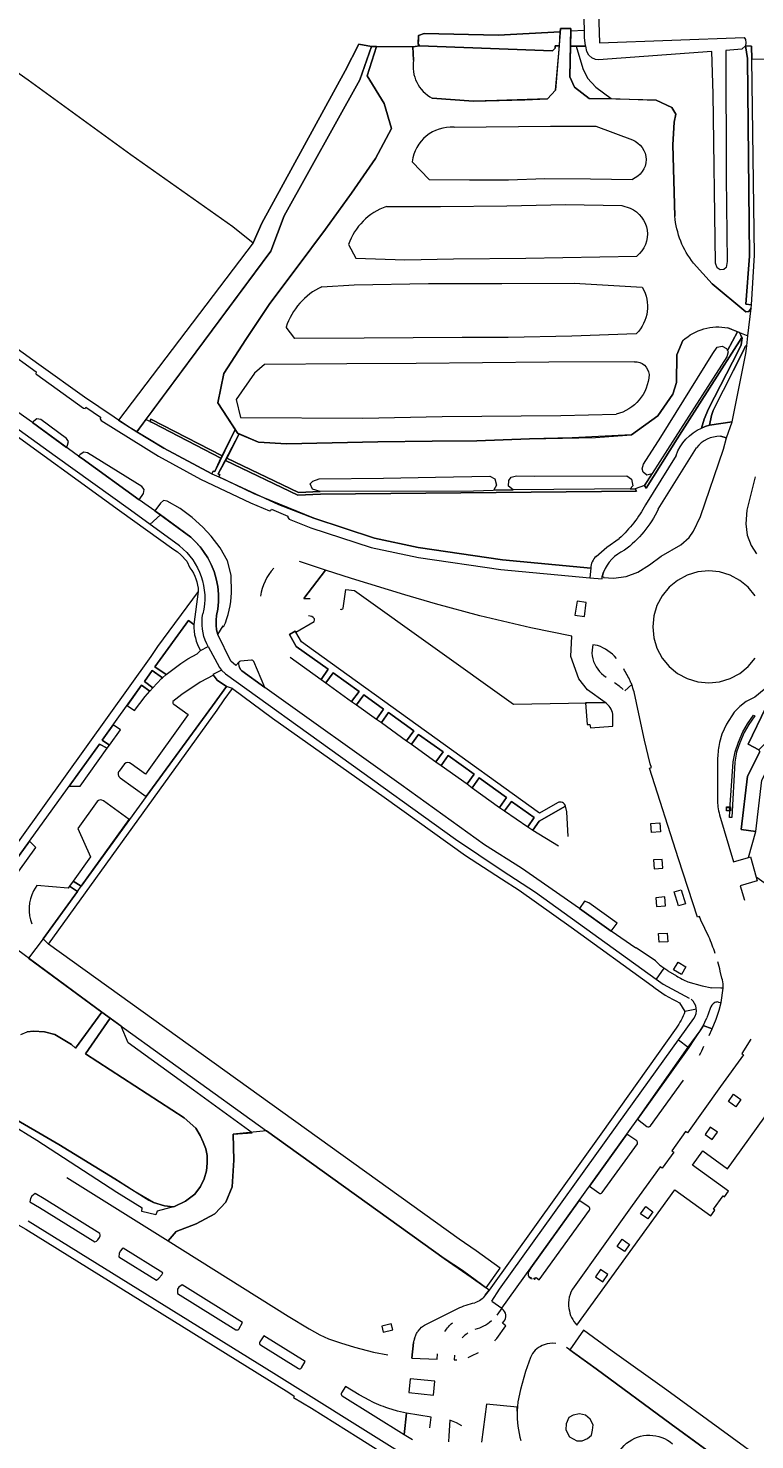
# Model space of a CAD drawing. Header units: metres. Extents: x 209813 to 223847, y 571801 to 587119.
# Tile 347 of 656: x 221881 to 222029, y 575621 to 575908. Entities that reach past the tile are written whole.
import ezdxf
from ezdxf.enums import TextEntityAlignment as Align

# ---------------------------------------------------------------- set-up
doc = ezdxf.new("R2010")
doc.units = ezdxf.units.M
for name, color, linetype, lineweight in [('B-RO-GR-BEPLANTING_CULTUUR_BOSPLANTSOEN-GV', 8, 'Continuous', 0), ('B-RO-GR-BEPLANTING_CULTUUR_HEESTERS-GV', 8, 'Continuous', 0), ('B-RO-GR-BEPLANTING_CULTUUR_ROOS-GV', 8, 'Continuous', 0), ('B-RO-GR-BEPLANTING_CULTUUR_VASTE PLANTENVAK-GV', 8, 'Continuous', 0), ('B-RO-GR-GRAS-GV', 8, 'Continuous', 0), ('B-RO-GR-GROENVOORZIENING-GV', 8, 'Continuous', 0), ('B-RO-GR-HAAG-GV', 8, 'Continuous', 0), ('B-RO-KL-DATA_CAI-S', 8, 'Continuous', 0), ('B-RO-OG-TERREIN_CULTUURSCHEIDING-GV', 8, 'Continuous', 0), ('B-RO-OG-TERREIN_ONBEGROEID-GV', 8, 'Continuous', 0), ('B-RO-OG-WEG-GV', 8, 'Continuous', 0), ('B-RO-VH-VERHARDING_HALFVERHARDING-GV', 8, 'Continuous', 0), ('B-RO-VH-VERHARDING_HALFVERHARDING_GRIND-GV', 8, 'Continuous', 0), ('B-RO-VH-VERHARDING_OPEN-GV', 8, 'Continuous', 0), ('B-RO-VH-VERHARDING_PUIN-GV', 8, 'Continuous', 0), ('B-RO-VH-VERHARDING_SIERBESTRATING-GV', 8, 'Continuous', 0), ('B-RO-VH-VERHARDING_STRAATBAKSTEEN-GV', 8, 'Continuous', 0), ('B-RO-VH-VERHARDING_TEGEL-GV', 8, 'Continuous', 0)]:
    doc.layers.add(name, color=color, linetype=linetype, lineweight=lineweight)
doc.styles.add('NLCS-ISO', font='txt')

# ---------------------------------------------------------------- blocks, each defined once
blk = doc.blocks.new('SKL-DATA_SIGNAAL_CAIKAST-SO')
at = {"color": 0, "linetype": 'ByBlock', "lineweight": 18}
for points in [[(-2, 2), (2, 2), (2, 1.68), (-2, 1.68)], [(-2, 1.52), (2, 1.52), (2, -2), (-2, -2)]]:
    blk.add_lwpolyline(points, close=True, dxfattribs=at)
at = {"color": 0, "linetype": 'ByBlock', "lineweight": 18, "style": 'NLCS-ISO'}
blk.add_text('cai', height=1.5, dxfattribs=at).set_placement((0, 0), align=Align.MIDDLE_CENTER)

msp = doc.modelspace()

# ---------------------------------------------------------------- linework, layer by layer
at = {"layer": 'B-RO-GR-BEPLANTING_CULTUUR_BOSPLANTSOEN-GV', "flags": 128}
for points in [[(221960.768, 575905.713), (221960.741, 575904.886), (221960.966, 575904.493), (221988.07, 575903.483), (221988.631, 575904.045), (221988.631, 575904.527), (221989.486, 575904.511), (221989.659, 575907.342), (221977.002, 575906.646), (221961.976, 575907.019), (221960.797, 575906.626)], [(221951.257, 575904.385), (221948.661, 575904.873), (221945.851, 575899.39), (221928.9, 575868.403), (221927.117, 575864.431), (221899.748, 575828.302), (221903.433, 575825.947), (221930.736, 575862.68), (221933.435, 575869.914), (221948.875, 575897.555)]]:
    msp.add_lwpolyline(points, close=True, dxfattribs=at)
at = {"layer": 'B-RO-GR-BEPLANTING_CULTUUR_HEESTERS-GV', "flags": 128}
for points in [[(221912.267, 575810.326), (221909.632, 575811.828), (221908.858, 575811.917), (221908.25, 575811.403), (221907.1, 575809.847), (221914.44, 575804.453), (221915.565, 575803.381), (221916.345, 575802.496), (221917.051, 575801.585), (221917.893, 575800.278), (221918.607, 575798.898), (221919.188, 575797.456), (221919.63, 575795.965), (221919.928, 575794.44), (221920.081, 575792.893), (221920.086, 575791.338), (221919.945, 575789.79), (221919.707, 575788.542), (221919.579, 575787.564), (221919.578, 575786.575), (221919.705, 575785.596), (221919.957, 575784.641), (221921.015, 575786.433), (221921.127, 575786.218)], [(221922.702, 575793.146), (221922.687, 575796.761), (221921.917, 575799.684), (221920.44, 575802.321), (221918.618, 575804.681), (221916.898, 575806.483), (221914.696, 575808.473), (221912.267, 575810.326)], [(221937.475, 575791.984), (221941.842, 575797.766), (221936.539, 575799.508)], [(221934.655, 575780.009), (221940.966, 575775.484), (221942.435, 575777.581), (221935.886, 575782.195), (221934.548, 575784.651), (221935.686, 575785.335), (221935.821, 575785.143), (221939.546, 575787.279), (221939.619, 575787.562), (221939.595, 575787.853)], [(221915.046, 575786.691), (221913.941, 575787.534), (221907.133, 575778.064), (221909.454, 575776.492), (221912.4, 575778.751), (221913.859, 575779.706), (221915.74, 575780.737), (221916.419, 575781.39)], [(221926.81, 575779.414), (221924.529, 575779.246), (221924.353, 575779.164), (221924.217, 575779.028), (221924.136, 575778.852), (221924.12, 575778.659)], [(221900.088, 575755.488), (221905.341, 575751.685), (221918.888, 575770.154), (221921.696, 575774.075), (221919.834, 575775.389), (221919.038, 575776.385), (221916.366, 575774.929), (221912.629, 575772.445), (221910.814, 575770.991)], [(221924.838, 575777.26), (221929.53, 575773.841), (221927.281, 575779.128)], [(221998.796, 575770.811), (221994.776, 575770.735), (221995.119, 575766.329), (221995.699, 575766.36), (221995.81, 575765.673), (222000.33, 575766)], [(221910.955, 575770.462), (221913.91, 575768.365), (221905.215, 575756.232), (221902.28, 575758.348)], [(222000.33, 575766), (222000.352, 575768.423)], [(221900.939, 575758.325), (221899.834, 575756.847)], [(221891.464, 575745.165), (221894.028, 575739.379), (221890.512, 575734.465), (221892.099, 575733.404), (221901.918, 575746.959), (221896.668, 575750.797)], [(221895.412, 575750.651), (221891.464, 575745.165)], [(221991.227, 575743.555), (221990.976, 575748.553), (221990.719, 575749.676), (221985.376, 575746.643), (221984.093, 575744.801)], [(221984.093, 575744.801), (221989.277, 575741.621)], [(221891.346, 575732.365), (221889.765, 575733.422), (221889.462, 575732.998), (221883.095, 575733.536), (221882.738, 575733.013), (221882.423, 575732.464)], [(222044.557, 575721.844), (222045.105, 575722.932), (222036.445, 575728.287), (222034.136, 575729.877), (222035.029, 575731.361), (222029.521, 575735.219), (222029.714, 575734.504), (222026.292, 575733.479)], [(222026.292, 575733.479), (222027.123, 575730.593)], [(221884.358, 575722.717), (221891.346, 575732.365)], [(221879.864, 575703.247), (221881.124, 575703.731), (221882.426, 575703.881), (221884.691, 575703.763), (221886.739, 575703.208), (221890.148, 575701.203), (221890.971, 575700.459), (221896.351, 575707.755), (221876.078, 575722.673), (221875.206, 575723.227), (221874.025, 575723.773), (221872.83, 575724.189), (221870.634, 575724.14), (221867.863, 575707.156), (221871.969, 575706.309), (221870.883, 575700.405), (221866.898, 575701.239), (221865.245, 575691.11), (221872.569, 575692.672)], [(221915.002, 575691.869), (221901.674, 575701.513), (221900.265, 575704.929), (221898.041, 575706.534), (221893, 575699.276), (221913.102, 575686.254), (221915.489, 575684.129), (221916.329, 575682.661), (221916.956, 575681.325), (221917.476, 575679.967), (221917.746, 575678.564), (221917.766, 575677.009), (221917.62, 575675.432), (221917.164, 575673.823), (221916.412, 575672.264), (221915.246, 575670.71), (221913.38, 575669.293), (221911.102, 575668.188), (221907.627, 575667.227), (221907.358, 575666.506), (221904.481, 575667.152), (221904.513, 575667.947)], [(221910.822, 575668.11), (221909.103, 575668.315), (221906.868, 575669.015), (221903.092, 575671.2), (221898.958, 575673.854), (221887.561, 575680.842), (221876.487, 575687.29), (221875.391, 575688.066), (221873.954, 575689.526), (221872.776, 575690.937), (221874.183, 575688.098), (221875.368, 575686.769), (221877.583, 575685.121), (221883.126, 575681.717), (221899.406, 575671.096), (221904.513, 575667.947)], [(221889.238, 575674.074), (221909.841, 575661.214), (221911.444, 575663.095), (221915.566, 575664.681), (221919.307, 575666.71), (221921.59, 575669.057), (221922.859, 575672.228), (221923.176, 575677.618), (221923.049, 575682.945), (221926.944, 575683.229), (221915.002, 575691.869)], [(221950.889, 575628.669), (221948.738, 575629.845), (221945.92, 575631.547), (221945.141, 575630.288)], [(221945.236, 575629.677), (221957.908, 575621.8), (221958.333, 575626.092), (221956.491, 575626.545), (221954.583, 575627.128)]]:
    msp.add_lwpolyline(points, dxfattribs=at)
at = {"layer": 'B-RO-GR-BEPLANTING_CULTUUR_HEESTERS-GV'}
for points in [[(221931.354, 575798.144, 0.1581936), (221928.636, 575792.483)], [(221921.127, 575786.218, 0.1012034), (221922.702, 575793.146)], [(221939.595, 575787.853, 0.2412088), (221938.419, 575788.461)], [(221927.281, 575779.128, 0.3395568), (221926.81, 575779.414)], [(221924.12, 575778.659, 0.180613), (221924.838, 575777.26)], [(221910.814, 575770.991, 0.3540427), (221910.955, 575770.462)], [(222000.352, 575768.423, 0.2098298), (221998.796, 575770.811)], [(221899.834, 575756.847, 0.4152224), (221900.088, 575755.488)], [(221902.28, 575758.348, 0.3422965), (221900.939, 575758.325)], [(221896.668, 575750.797, 0.3949359), (221895.412, 575750.651)], [(221882.423, 575732.464, 0.221255), (221882.109, 575725.73)], [(221945.141, 575630.288, 0.4400576), (221945.236, 575629.677)], [(221954.583, 575627.128, -0.0334399), (221950.889, 575628.669)]]:
    msp.add_lwpolyline(points, format="xyb", dxfattribs=at)
at = {"layer": 'B-RO-GR-BEPLANTING_CULTUUR_HEESTERS-GV', "flags": 128}
for points in [[(221904.988, 575775.081), (221906.717, 575773.817), (221908.473, 575775.666), (221908.703, 575775.859), (221906.587, 575777.305)], [(221947.159, 575771.038), (221948.7, 575773.072), (221943.39, 575776.829), (221941.928, 575774.829)], [(221902.963, 575769.185), (221905.157, 575772.059), (221906.111, 575773.135), (221904.435, 575774.323), (221901.498, 575770.233)], [(221948.151, 575770.302), (221952.249, 575767.425), (221953.686, 575769.477), (221949.634, 575772.399)], [(221953.253, 575766.729), (221958.368, 575763.011), (221959.818, 575765.048), (221954.692, 575768.762)], [(221898.642, 575766.253), (221896.392, 575763.123), (221897.883, 575762.11), (221900.13, 575765.242)], [(221891.908, 575753.8), (221897.435, 575761.491), (221895.839, 575762.353), (221889.679, 575753.784)], [(221964.346, 575758.749), (221965.814, 575760.783), (221960.782, 575764.329), (221959.38, 575762.353)], [(221970.708, 575754.225), (221972.137, 575756.206), (221966.833, 575760.044), (221965.399, 575757.993)], [(221971.728, 575753.432), (221977.311, 575749.463), (221978.707, 575751.44), (221973.168, 575755.441)], [(221983.024, 575745.493), (221984.37, 575747.371), (221979.757, 575750.672), (221978.329, 575748.726)], [(221881.632, 575742.59), (221874.011, 575732.097), (221875.421, 575731.115), (221875.998, 575731.659), (221882.929, 575741.305)], [(221995.45, 575730.014), (221994.569, 575730.378), (221993.58, 575728.867), (222000.006, 575724.273), (222001.216, 575725.878)]]:
    msp.add_lwpolyline(points, close=True, dxfattribs=at)
at = {"layer": 'B-RO-GR-BEPLANTING_CULTUUR_ROOS-GV', "flags": 128}
for points in [[(221889.118, 575824.579), (221883.887, 575828.414), (221883.108, 575828.555), (221882.498, 575828.094), (221882.204, 575827.794), (221889.125, 575822.724), (221889.349, 575823.178), (221889.549, 575823.957)], [(221893.384, 575821.641), (221892.646, 575821.758), (221891.951, 575821.3), (221891.564, 575820.941), (221892.307, 575820.496), (221903.915, 575812.056), (221904.811, 575813.377), (221904.918, 575814.166), (221904.47, 575814.769)], [(221882.777, 575670.819), (221882.425, 575670.585), (221882.115, 575670.311), (221881.833, 575669.826), (221881.648, 575669.157), (221883.615, 575668.008), (221894.895, 575660.984), (221895.222, 575661.126), (221895.515, 575661.398), (221895.829, 575661.869), (221895.961, 575662.202), (221895.98, 575662.445), (221895.926, 575662.679), (221884.568, 575669.762)], [(221908.726, 575654.704), (221900.69, 575659.711), (221900.465, 575659.582), (221900.068, 575659.123), (221899.855, 575658.657), (221899.815, 575657.92), (221907.443, 575653.171), (221907.957, 575653.594), (221908.52, 575654.308)]]:
    msp.add_lwpolyline(points, close=True, dxfattribs=at)
for points in [[(221912.673, 575652.245), (221912.022, 575651.783), (221911.748, 575651.35), (221911.709, 575650.514), (221923.611, 575643.116)], [(221924.209, 575643.234), (221924.979, 575644.548), (221912.673, 575652.245)], [(221936.954, 575635.333), (221937.702, 575636.608), (221929.292, 575641.85), (221928.526, 575640.613)], [(221928.621, 575640.002), (221936.356, 575635.215)]]:
    msp.add_lwpolyline(points, dxfattribs=at)
at = {"layer": 'B-RO-GR-BEPLANTING_CULTUUR_ROOS-GV'}
for points in [[(221923.611, 575643.116, 0.386772), (221924.209, 575643.234)], [(221928.526, 575640.613, 0.4395675), (221928.621, 575640.002)], [(221936.356, 575635.215, 0.3873975), (221936.954, 575635.333)]]:
    msp.add_lwpolyline(points, format="xyb", dxfattribs=at)
at = {"layer": 'B-RO-GR-BEPLANTING_CULTUUR_VASTE PLANTENVAK-GV', "flags": 128}
msp.add_lwpolyline([(221990.781, 575622.697), (221991.543, 575621.291), (221993.008, 575620.47), (221994.099, 575620.482), (221995.224, 575620.951), (221995.986, 575621.654), (221996.221, 575622.686), (221996.315, 575623.741), (221995.752, 575624.913), (221994.802, 575625.687), (221993.571, 575625.992), (221992.27, 575625.734), (221991.414, 575625.206), (221990.874, 575623.952)], close=True, dxfattribs=at)
at = {"layer": 'B-RO-GR-GRAS-GV', "flags": 128}
for points in [[(221996.102, 575953.141), (221997.649, 575905.119), (222027.084, 575906.22), (222027.353, 575905.807), (222027.438, 575905.115), (222027.357, 575904.493), (222028.603, 575904.441), (222028.656, 575901.776), (222032.426, 575901.853)], [(221994.572, 575907.611), (221993.748, 575935.012)], [(221864.084, 575909.693), (221881.305, 575897.597), (221902.226, 575882.383), (221923.029, 575867.698), (221927.117, 575864.431), (221928.9, 575868.403), (221945.851, 575899.39), (221948.661, 575904.873), (221951.257, 575904.385), (221959.638, 575904.322), (221960.966, 575904.493), (221960.741, 575904.886), (221960.797, 575906.626), (221961.976, 575907.019), (221977.002, 575906.646), (221989.659, 575907.342), (221989.7, 575908.019), (221991.812, 575908.018), (221991.801, 575907.459)]]:
    msp.add_lwpolyline(points, dxfattribs=at)
msp.add_lwpolyline([(221994.836, 575904.415), (221994.8, 575904.579), (221994.615, 575906.165), (221994.572, 575907.611), (221991.801, 575907.459), (221991.745, 575904.471)], close=True, dxfattribs=at)
at = {"layer": 'B-RO-GR-GROENVOORZIENING-GV', "flags": 128}
for points in [[(222026.114, 575846.137), (222025.746, 575846.283), (222023.695, 575842.46), (222023.823, 575842.232), (222023.527, 575841.212), (222013.01, 575824.76), (222006.826, 575814.959), (222007.106, 575814.467), (222013.432, 575824.492), (222026.629, 575845.137), (222026.432, 575845.585)], [(221906.086, 575828.051), (221906.852, 575827.673), (221920.585, 575820.582), (221920.795, 575821.035), (221906.302, 575828.502)], [(222004.881, 575814.306), (221980.089, 575814.095), (221971.973, 575813.863), (221940.8, 575813.741), (221936.338, 575813.55), (221921.77, 575820.533), (221921.529, 575820.094), (221936.235, 575813.045), (221940.821, 575813.241), (222005.175, 575813.808)], [(222029.483, 575744.565), (222030.699, 575755.015), (222032.89, 575759.361), (222037.696, 575768.709), (222030.088, 575761.179), (222030.296, 575760.753), (222027.777, 575755.81), (222026.469, 575744.951)]]:
    msp.add_lwpolyline(points, close=True, dxfattribs=at)
at = {"layer": 'B-RO-GR-HAAG-GV', "flags": 128}
for points in [[(222028.656, 575901.776), (222028.603, 575904.441), (222027.357, 575904.493), (222027.784, 575901.919), (222028.204, 575861.715), (222027.45, 575851.918), (222028.563, 575851.794), (222029.207, 575861.854)], [(222023.527, 575841.212), (222013.01, 575824.76), (222006.826, 575814.959), (222007.106, 575814.467), (222013.432, 575824.492), (222026.629, 575845.137), (222026.432, 575845.585), (222026.114, 575846.137), (222025.746, 575846.283), (222023.695, 575842.46), (222023.823, 575842.232)], [(221920.585, 575820.582), (221920.795, 575821.035), (221906.302, 575828.502), (221906.086, 575828.051), (221906.852, 575827.673)], [(222005.175, 575813.808), (222004.881, 575814.306), (221980.089, 575814.095), (221971.973, 575813.863), (221940.8, 575813.741), (221936.338, 575813.55), (221921.77, 575820.533), (221921.529, 575820.094), (221936.235, 575813.045), (221940.821, 575813.241)]]:
    msp.add_lwpolyline(points, close=True, dxfattribs=at)
at = {"layer": 'B-RO-OG-TERREIN_CULTUURSCHEIDING-GV', "flags": 128}
for points in [[(221906.086, 575828.051), (221906.302, 575828.502), (221920.795, 575821.035), (221923.502, 575826.412), (221919.974, 575831.854), (221921.185, 575837.808), (221925.631, 575844.694), (221930.509, 575852.032), (221936.111, 575859.441), (221941.858, 575867.19), (221947.152, 575874.513), (221952.023, 575881.576), (221955.324, 575887.666), (221953.789, 575892.756), (221950.319, 575898.417), (221952.242, 575904.34), (221951.257, 575904.385), (221948.875, 575897.555), (221933.435, 575869.914), (221930.736, 575862.68), (221905.283, 575828.436)], [(221963.578, 575893.843), (221971.969, 575893.243), (221982.425, 575893.525), (221987.058, 575893.734), (221988.674, 575895.465), (221989.486, 575904.511), (221988.631, 575904.527), (221988.631, 575904.045), (221988.07, 575903.483), (221960.966, 575904.493), (221959.638, 575904.322), (221959.778, 575901.565)], [(221992.874, 575904.412), (221991.745, 575904.471), (221991.625, 575898.173), (221992.577, 575896.091), (221995.518, 575893.797), (222000.001, 575893.795)], [(222020.506, 575903.349), (221997.416, 575901.66), (221996.812, 575901.698), (221996.095, 575902.06), (221995.467, 575902.623), (221995.067, 575903.361), (221994.836, 575904.415), (221992.863, 575904.451)], [(221992.874, 575904.412), (221994.216, 575899.858), (221995.188, 575897.937), (221996.904, 575896.092), (222000.001, 575893.795), (222009.16, 575893.472), (222012.383, 575891.979), (222013.169, 575890.603), (222012.825, 575888.988), (222012.578, 575884.378), (222012.986, 575869.825)], [(222016.788, 575860.263), (222020.549, 575856.028), (222027.422, 575850.379), (222028.004, 575850.445), (222028.483, 575851.073), (222028.563, 575851.794), (222027.45, 575851.918), (222028.204, 575861.715), (222027.784, 575901.919), (222027.357, 575904.493), (222026.609, 575903.796), (222023.353, 575903.558), (222023.429, 575877.694), (222023.64, 575860.589), (222023.395, 575859.385), (222022.929, 575858.999), (222022.177, 575858.929), (222021.574, 575859.294), (222021.219, 575860.278), (222020.797, 575894.754), (222020.506, 575903.349)], [(221959.491, 575880.909), (221962.946, 575877.322), (221971.162, 575877.201), (221979.118, 575877.201), (221986.482, 575877.492), (221995.834, 575877.427), (222004.329, 575877.319)], [(221946.542, 575864.041), (221948.063, 575861.303), (221958.004, 575860.94), (221967.932, 575861.16), (221982.662, 575861.294), (222005.238, 575861.707)], [(222006.826, 575814.959), (222008.349, 575817.373), (222007.265, 575817.1), (222006.544, 575817.682), (222006.324, 575818.416), (222006.57, 575819.352), (222010.103, 575824.847), (222020.734, 575841.85), (222021.597, 575843.174), (222022.632, 575843.346), (222023.469, 575842.865), (222023.695, 575842.46), (222025.746, 575846.283), (222023.75, 575847.073)], [(222018.373, 575826.696), (222018.95, 575828.489), (222019.858, 575830.599), (222025.942, 575842.451), (222026.459, 575843.659), (222026.635, 575844.614), (222026.629, 575845.137), (222013.432, 575824.492), (222007.106, 575814.467), (222006.826, 575814.959), (222004.881, 575814.306), (222005.175, 575813.808), (221940.821, 575813.241), (221936.235, 575813.045), (221921.529, 575820.094), (221920.046, 575817.4), (221920.375, 575817.175), (221920.115, 575816.735), (221932.304, 575811.112), (221939.499, 575808.354), (221951.809, 575804.235), (221960.723, 575802.395), (221977.902, 575799.871), (221995.873, 575798.193)], [(222014.634, 575844.5), (222013.347, 575841.609), (222013.309, 575835.993), (222012.548, 575833.597), (222009.483, 575829.143), (222004.141, 575825.287), (221992.067, 575824.678), (221983.378, 575824.475), (221972.644, 575824.085), (221963.553, 575824.05), (221952.5, 575823.882), (221933.9, 575823.488), (221928.211, 575823.799), (221924.29, 575825.48), (221921.77, 575820.533), (221936.338, 575813.55), (221940.8, 575813.741), (221939.188, 575814.216), (221938.735, 575815.362), (221939.278, 575815.888), (221940.54, 575816.327), (221953.653, 575816.473), (221964.225, 575816.694), (221975.299, 575816.858), (221976.31, 575816.339), (221976.648, 575815.058), (221976.095, 575814.114), (221980.089, 575814.095)], [(222004.745, 575840.149), (221987.34, 575840.091), (221960.332, 575839.818), (221946.231, 575839.764), (221929.478, 575839.599), (221927.433, 575837.896), (221923.705, 575832.527), (221924.535, 575828.809), (221949.432, 575828.722), (221965.606, 575829.047), (221989.75, 575829.258), (222001.005, 575829.504)], [(221998.436, 575797.373), (221998.197, 575796.471), (221998.44, 575796.426), (221998.448, 575796.227), (222000.515, 575796.143), (222003.079, 575796.498), (222005.444, 575797.356), (222007.807, 575798.812), (222010.215, 575800.584), (222014.206, 575802.878), (222015.915, 575804.433), (222016.802, 575805.713), (222018.213, 575808.693), (222022.847, 575822.413)], [(222022.847, 575822.413), (222023.52, 575824.726), (222022.267, 575825.011)], [(221980.089, 575814.095), (221979.141, 575814.832), (221979.172, 575815.985), (221979.679, 575816.678), (221980.711, 575816.945), (221984.353, 575816.921), (222003.198, 575816.943), (222004.177, 575816.307), (222004.45, 575814.942), (222003.859, 575814.297), (222004.881, 575814.306)], [(221996.943, 575800.553), (221999.15, 575802.435), (222001.66, 575804.181)], [(221944.85, 575789.785), (221945.03, 575789.746), (221945.211, 575789.78), (221945.364, 575789.882), (221945.466, 575790.035), (221945.982, 575793.803), (221947.795, 575793.599), (221980.157, 575770.458), (221998.796, 575770.811), (221995.198, 575773.36), (221993.408, 575775.649), (221991.825, 575780.165), (221992.019, 575784.31), (221983.677, 575785.998), (221973.296, 575788.476), (221964.254, 575790.913), (221957.996, 575792.713), (221947.146, 575796.024), (221941.842, 575797.766), (221937.475, 575791.984)], [(221997.263, 575782.396), (221996.294, 575782.561), (221996.207, 575782.045)], [(222021.966, 575748.381), (222022.064, 575747.923), (222024.893, 575738.339), (222028.001, 575739.24), (222029.483, 575744.565), (222026.469, 575744.951), (222027.777, 575755.81), (222030.296, 575760.753), (222030.088, 575761.179), (222027.915, 575762.346), (222031.481, 575769.762), (222031.644, 575769.955), (222032.248, 575774.076), (222032.329, 575774.427)], [(222032.329, 575774.427), (222029.231, 575771.915), (222027.476, 575770.986), (222026.226, 575770.001), (222025.077, 575768.863), (222023.496, 575766.433), (222022.524, 575764.397), (222022.059, 575762.657)], [(222021.69, 575759.516), (222021.632, 575751.49)], [(222028.001, 575739.24), (222028.405, 575739.358), (222029.521, 575735.219)], [(222019.966, 575703.024), (222020.551, 575704.347), (222018.769, 575705.068), (222018.644, 575704.819), (222016.949, 575702.328), (222015.82, 575700.566), (222005.353, 575685.969), (222007.29, 575684.518)], [(222007.996, 575684.607), (222014.746, 575693.93)], [(221974.395, 575650.146), (221975.182, 575651.167), (221969.738, 575655.178), (221966.035, 575657.643), (221929.849, 575683.577), (221923.049, 575682.945), (221923.176, 575677.618), (221922.859, 575672.228), (221921.59, 575669.057), (221919.307, 575666.71), (221915.566, 575664.681), (221911.444, 575663.095), (221909.841, 575661.214), (221934.248, 575645.881), (221938.507, 575643.292), (221940.691, 575642.049), (221942.475, 575641.252), (221944.882, 575640.42), (221947.775, 575639.554), (221951.608, 575638.568), (221954.562, 575637.978)], [(222005.206, 575681.574), (222003.186, 575682.94), (221995.592, 575672.325), (221997.532, 575670.951)], [(221998.21, 575671.026), (222005.347, 575680.943)], [(221995.456, 575668.109), (221993.514, 575669.421), (221983.691, 575655.69)], [(221984.181, 575653.643), (221984.427, 575653.339), (221984.728, 575653.735), (221985.386, 575653.277), (221995.614, 575667.461)], [(221983.691, 575655.69), (221983.17, 575654.93)], [(221983.447, 575653.818), (221983.606, 575653.725), (221983.779, 575653.665)], [(221960.735, 575642.841), (221961.43, 575643.607), (221962.046, 575644.035), (221968.787, 575647.42)], [(221977.857, 575647.304), (221977.733, 575647.525), (221976.707, 575646.048)], [(221976.734, 575641.327), (221978.583, 575643.91), (221977.89, 575644.414), (221978.132, 575644.757)], [(221959.951, 575641.236), (221960.299, 575642.173)], [(221959.455, 575637.312), (221959.774, 575640.492)], [(221970.871, 575637.488), (221971.605, 575637.766), (221973.026, 575638.448)], [(222024.749, 575607.046), (222031.234, 575610.037), (222012.218, 575623.89), (221996.952, 575635.17), (221990.942, 575639.499)], [(221968.125, 575637.928), (221968.069, 575636.966), (221968.596, 575636.978)], [(221983.798, 575637.866), (221983.613, 575637.485), (221982.582, 575634.637), (221981.534, 575630.907), (221981.033, 575628.43), (221980.858, 575626.51)], [(221969.609, 575623.569), (221968.511, 575624.121), (221967.142, 575624.686), (221966.958, 575621.532), (221966.899, 575620.289)]]:
    msp.add_lwpolyline(points, dxfattribs=at)
at = {"layer": 'B-RO-OG-TERREIN_CULTUURSCHEIDING-GV'}
for points in [[(221959.778, 575901.565, 0.3214504), (221963.578, 575893.843)], [(221968.053, 575887.937, 0.3979321), (221959.491, 575880.909)], [(221954.277, 575871.766, 0.2335057), (221946.542, 575864.041)], [(221941.102, 575855.441, 0.2088288), (221933.842, 575847.205)], [(222013.236, 575821.112, -0.2028741), (222018.373, 575826.696)], [(222022.267, 575825.011, 0.2326666), (222017.353, 575822.65)], [(222009.58, 575810.192, -0.1226624), (222002.717, 575801.802)], [(222002.717, 575801.802, 0.1908225), (221998.436, 575797.373)], [(221937.475, 575791.984, -0.0312466), (221938.723, 575791.997)], [(222001.068, 575779.774, 0.1432079), (221997.263, 575782.396)], [(221996.207, 575782.045, 0.1055335), (221996.255, 575779.714)], [(221996.255, 575779.714, 0.1834046), (221998.97, 575775.961)], [(222003.894, 575775.195, 0.027884), (222002.564, 575777.632)], [(222000.663, 575774.876, -0.050996), (222002.479, 575773.44)], [(222004.191, 575774.463, 0.0124609), (222003.894, 575775.195)], [(222022.059, 575762.657, 0.0424678), (222021.69, 575759.516)], [(222021.632, 575751.49, 0.0616324), (222021.966, 575748.381)], [(222017.994, 575699.028, 0.0170297), (222018.909, 575700.831)], [(222007.29, 575684.518, 0.401262), (222007.996, 575684.607)], [(222005.347, 575680.943, 0.3853396), (222005.206, 575681.574)], [(221997.532, 575670.951, 0.4107383), (221998.21, 575671.026)], [(221995.614, 575667.461, 0.4124004), (221995.456, 575668.109)], [(221983.17, 575654.93, 0.4653471), (221983.932, 575653.493)], [(221968.787, 575647.42, -0.0640073), (221972.26, 575648.593)], [(221978.132, 575644.757, 0.4278674), (221977.85, 575647.35)], [(221975.652, 575644.892, -0.1064741), (221972.264, 575643.139)], [(221960.299, 575642.173, -0.0570667), (221960.735, 575642.841)], [(221970.866, 575642.456, 0.0637661), (221969.676, 575641.469)], [(221976.323, 575640.863, 0.0143212), (221976.734, 575641.327)], [(221986.398, 575640.061, 0.1886782), (221983.798, 575637.866)], [(221988.725, 575640.303, 0.1194711), (221986.398, 575640.061)], [(221980.858, 575626.51, 0.0798992), (221981.639, 575620.539)], [(222001.426, 575610.79, -0.8382998), (222012.52, 575619.883)]]:
    msp.add_lwpolyline(points, format="xyb", dxfattribs=at)
at = {"layer": 'B-RO-OG-TERREIN_CULTUURSCHEIDING-GV', "flags": 128}
for points in [[(221903.433, 575825.947), (221908.947, 575822.612), (221918.747, 575817.389), (221919.007, 575817.931), (221919.322, 575817.85), (221920.585, 575820.582), (221906.852, 575827.673), (221905.283, 575828.436)], [(222024.24, 575750), (222024.863, 575758.718), (222025.245, 575760.749), (222025.905, 575762.72), (222026.839, 575764.806), (222027.773, 575766.467), (222028.991, 575768.236), (222029.238, 575768.066), (222028.028, 575766.308), (222027.108, 575764.671), (222026.185, 575762.611), (222025.536, 575760.673), (222025.161, 575758.679), (222024.553, 575747.378), (222024.126, 575747.397)]]:
    msp.add_lwpolyline(points, close=True, dxfattribs=at)
at = {"layer": 'B-RO-OG-TERREIN_ONBEGROEID-GV', "flags": 128}
for points in [[(222010.424, 575738.877), (222008.642, 575738.758), (222008.743, 575736.939), (222010.554, 575737.064)], [(222009.122, 575731.064), (222009.263, 575729.262), (222011.08, 575729.4), (222010.957, 575731.218)]]:
    msp.add_lwpolyline(points, close=True, dxfattribs=at)
at = {"layer": 'B-RO-OG-WEG-GV', "flags": 128}
msp.add_lwpolyline([(222020.011, 575827.27), (222024.625, 575827.932), (222027.457, 575841.882), (222027.631, 575843.438), (222027.438, 575843.402), (222027.307, 575843.266), (222023.079, 575834.86), (222020.796, 575830.278), (222020.44, 575829.269)], close=True, dxfattribs=at)
for points in [[(222029.308, 575816.789), (222027.632, 575810), (222027.408, 575807.216), (222027.701, 575804.903), (222028.496, 575802.755), (222029.609, 575801.076)], [(222031.644, 575769.955), (222031.481, 575769.762), (222027.915, 575762.346), (222030.088, 575761.179), (222037.696, 575768.709), (222042.185, 575769.574), (222061.695, 575767.657), (222079.184, 575766.018), (222124.465, 575761.736), (222151.888, 575759.791), (222183.427, 575758.565), (222224.057, 575757.063), (222224.726, 575759.298), (222224.626, 575760.948), (222223.72, 575762.637), (222221.783, 575764.12), (222217.886, 575764.697), (222217.379, 575764.71), (222188.193, 575764.856), (222166.838, 575765.232), (222133.008, 575766.979), (222078.739, 575774.346), (222040.371, 575776.927), (222036.315, 575775.468)]]:
    msp.add_lwpolyline(points, dxfattribs=at)
at = {"layer": 'B-RO-VH-VERHARDING_HALFVERHARDING-GV', "flags": 128}
msp.add_lwpolyline([(221998.284, 575652.844), (221999.339, 575654.337), (221997.855, 575655.399), (221996.807, 575653.912)], close=True, dxfattribs=at)
at = {"layer": 'B-RO-VH-VERHARDING_HALFVERHARDING_GRIND-GV', "flags": 128}
msp.add_lwpolyline([(222020.163, 575684.38), (222019.115, 575682.889), (222020.584, 575681.836), (222021.652, 575683.329)], close=True, dxfattribs=at)
at = {"layer": 'B-RO-VH-VERHARDING_OPEN-GV', "flags": 128}
msp.add_lwpolyline([(221953.332, 575643.812), (221953.612, 575642.638), (221955.548, 575643.11), (221955.224, 575644.281)], close=True, dxfattribs=at)
at = {"layer": 'B-RO-VH-VERHARDING_PUIN-GV', "flags": 128}
for points in [[(222012.986, 575869.825), (222012.578, 575884.378), (222012.825, 575888.988), (222013.169, 575890.603), (222012.383, 575891.979), (222009.16, 575893.472), (221995.518, 575893.797), (221992.577, 575896.091), (221991.625, 575898.173), (221991.812, 575908.018), (221989.7, 575908.019), (221988.674, 575895.465), (221987.058, 575893.734), (221976.759, 575893.409), (221971.969, 575893.243), (221963.578, 575893.843)], [(221952.242, 575904.34), (221950.319, 575898.417), (221953.789, 575892.756), (221955.324, 575887.666), (221952.023, 575881.576), (221947.152, 575874.513), (221941.858, 575867.19), (221936.111, 575859.441), (221930.509, 575852.032), (221925.631, 575844.694), (221921.185, 575837.808), (221919.974, 575831.854), (221924.035, 575825.589), (221928.211, 575823.799), (221933.9, 575823.488), (221952.5, 575823.882), (221963.553, 575824.05), (221972.644, 575824.085), (221983.378, 575824.475), (221996.818, 575824.741), (222004.141, 575825.287), (222009.483, 575829.143), (222012.548, 575833.597), (222013.309, 575835.993), (222013.347, 575841.609), (222014.634, 575844.5)], [(221959.778, 575901.565), (221959.638, 575904.322), (221952.242, 575904.34)], [(221968.053, 575887.937), (221987.692, 575888.176), (221996.891, 575888.127), (222004.33, 575885.346)], [(221954.277, 575871.766), (221965.284, 575871.816), (221978.779, 575871.935), (221990.743, 575872.218), (222002.203, 575872.015), (222003.901, 575871.432)], [(222023.75, 575847.073), (222027.855, 575845.447), (222028.483, 575851.073), (222028.004, 575850.445), (222027.422, 575850.379), (222020.549, 575856.028), (222016.788, 575860.263)], [(221941.102, 575855.441), (221947.722, 575855.815), (221962.812, 575856.136), (221977.775, 575856.1), (221992.465, 575856.187), (222006.353, 575855.355)], [(222005.127, 575845.854), (221992.009, 575845.389), (221979.077, 575845.094), (221969.706, 575845.127), (221949.762, 575844.972), (221935.632, 575844.905), (221933.842, 575847.205)], [(222026.114, 575846.137), (222026.432, 575845.585), (222026.669, 575845.046), (222026.635, 575844.614), (222026.459, 575843.659), (222025.942, 575842.451), (222019.858, 575830.599), (222018.95, 575828.489), (222018.373, 575826.696), (222019.179, 575827.019), (222020.011, 575827.27), (222020.44, 575829.269), (222020.796, 575830.278), (222026.986, 575842.563), (222027.307, 575843.266), (222027.438, 575843.402), (222027.631, 575843.438), (222027.855, 575845.447)]]:
    msp.add_lwpolyline(points, dxfattribs=at)
at = {"layer": 'B-RO-VH-VERHARDING_PUIN-GV'}
for points in [[(222004.33, 575885.346, -0.693036), (222004.329, 575877.319)], [(222003.901, 575871.432, -0.5701615), (222005.238, 575861.707)], [(222016.788, 575860.263, -0.1496009), (222012.986, 575869.825)], [(222006.353, 575855.355, -0.3387246), (222005.127, 575845.854)], [(222014.634, 575844.5, -0.2401316), (222023.75, 575847.073)], [(222004.745, 575840.149, -0.4223479), (222007.716, 575837.57)], [(222007.716, 575837.57, -0.3377383), (222001.005, 575829.504)]]:
    msp.add_lwpolyline(points, format="xyb", dxfattribs=at)
at = {"layer": 'B-RO-VH-VERHARDING_SIERBESTRATING-GV', "flags": 128}
msp.add_lwpolyline([(222029.344, 575792.537), (222027.926, 575794.264), (222026.198, 575795.682), (222024.227, 575796.736), (222022.089, 575797.384), (222019.865, 575797.603), (222017.641, 575797.384), (222015.502, 575796.736), (222013.531, 575795.682), (222011.804, 575794.264), (222010.386, 575792.537), (222009.333, 575790.566), (222008.684, 575788.427), (222008.465, 575786.203), (222008.684, 575783.979), (222009.333, 575781.841), (222010.386, 575779.87), (222011.804, 575778.142), (222013.531, 575776.725), (222015.502, 575775.671), (222017.641, 575775.022), (222019.865, 575774.803), (222022.089, 575775.022), (222024.227, 575775.671), (222026.198, 575776.725), (222027.926, 575778.142), (222029.344, 575779.87)], dxfattribs=at)
at = {"layer": 'B-RO-VH-VERHARDING_STRAATBAKSTEEN-GV', "flags": 128}
for points in [[(221972.522, 575659.195), (221969.042, 575661.554), (221885.453, 575721.622), (221884.358, 575722.717), (221881.374, 575718.776), (221896.351, 575707.755), (221929.849, 575683.577), (221966.035, 575657.643), (221971.546, 575653.828), (221974.535, 575651.641), (221977.434, 575655.663)], [(222024.943, 575691.036), (222026.431, 575689.986), (222025.366, 575688.506), (222023.888, 575689.565)], [(222007.464, 575665.653), (222005.995, 575666.724), (222007.063, 575668.204), (222008.528, 575667.119)], [(222002.699, 575659.008), (222001.216, 575660.08), (222002.275, 575661.557), (222003.756, 575660.487)]]:
    msp.add_lwpolyline(points, close=True, dxfattribs=at)
for points in [[(222028.435, 575702.3), (222026.625, 575699.334), (222026.978, 575699.086), (222022.283, 575692.608), (222015.566, 575683.217), (222015.175, 575683.462), (222012.352, 575679.544), (222012.787, 575679.256), (222010.421, 575675.982), (222009.996, 575676.281), (222004.289, 575668.373), (221992.497, 575651.872), (221992.135, 575651.341), (221991.835, 575650.773)], [(221993.041, 575644.048), (222012.991, 575671.598), (222020.305, 575666.321), (222021.134, 575667.474), (222020.866, 575667.667), (222022.793, 575670.346), (222023.061, 575670.153), (222023.89, 575671.306), (222016.602, 575676.61), (222018.682, 575679.509), (222023.726, 575675.885), (222040.502, 575699.296)], [(221991.835, 575650.773), (221991.635, 575650.274), (221991.483, 575649.759)], [(222000.241, 575638.772), (221994.36, 575642.993), (221991.616, 575639.014), (221996.952, 575635.17), (222012.218, 575623.89), (222032.061, 575609.435), (222035.671, 575606.861), (222037.885, 575608.39), (222037.127, 575609.365), (222041.439, 575612.43), (222037.04, 575615.667), (222036.48, 575615.127)], [(222032.924, 575615.072), (222011.349, 575630.794), (222000.241, 575638.772)], [(221980.858, 575626.51), (221980.908, 575627.351), (221974.647, 575627.946), (221973.646, 575620.217)]]:
    msp.add_lwpolyline(points, dxfattribs=at)
at = {"layer": 'B-RO-VH-VERHARDING_STRAATBAKSTEEN-GV'}
for points in [[(221991.483, 575649.759, 0.0893445), (221991.421, 575647.409)], [(221991.421, 575647.409, 0.1641131), (221993.041, 575644.048)]]:
    msp.add_lwpolyline(points, format="xyb", dxfattribs=at)
at = {"layer": 'B-RO-VH-VERHARDING_TEGEL-GV', "flags": 128}
for points in [[(221918.747, 575817.389), (221908.947, 575822.612), (221901.771, 575826.952), (221892.774, 575832.971), (221883.482, 575839.651), (221869.492, 575849.764), (221859.077, 575857.303), (221853.485, 575861.295), (221840.925, 575870.162), (221829.486, 575879.041), (221813.206, 575891.667), (221804.793, 575898.361), (221794.987, 575905.646), (221794.907, 575907.536), (221789.215, 575911.5), (221787.365, 575912.848), (221785.533, 575912.293), (221783.548, 575913.757)], [(221906.13, 575807.069), (221908.281, 575808.989), (221903.915, 575812.056), (221892.307, 575820.496), (221891.564, 575820.941), (221882.204, 575827.794), (221876.942, 575831.545), (221862.024, 575842.232), (221838.965, 575858.87), (221827.005, 575867.204), (221819.372, 575872.243), (221801.062, 575884.416)], [(221799.055, 575880.836), (221827.135, 575862.256), (221831.737, 575859.033), (221839.385, 575853.567), (221875.372, 575827.658), (221899.93, 575809.896), (221910.976, 575801.984), (221911.716, 575801.468), (221912.409, 575800.891), (221913.636, 575799.572), (221914.265, 575798.236)], [(221912.174, 575802.682), (221902.149, 575809.958), (221886.838, 575820.951), (221836.662, 575857.118), (221824.812, 575865.344), (221802.357, 575880.174)], [(221876.767, 575842.589), (221882.979, 575838.116), (221882.904, 575837.755), (221883.084, 575837.576), (221892.592, 575830.737), (221892.92, 575830.69), (221893.074, 575830.933), (221896.076, 575828.872), (221896, 575828.588), (221896.199, 575828.232), (221907.9, 575820.942), (221916.431, 575816.282), (221926.584, 575811.454), (221930.44, 575809.848), (221930.756, 575809.871), (221930.856, 575810.141), (221934.227, 575808.764), (221934.212, 575808.471), (221934.483, 575808.165), (221938.889, 575806.389), (221951.162, 575802.398), (221960.76, 575800.346), (221977.571, 575797.895), (221995.687, 575796.207)], [(222022.267, 575825.011), (222023.52, 575824.726), (222024.625, 575827.932), (222020.011, 575827.27), (222019.179, 575827.019), (222018.373, 575826.696)], [(222009.58, 575810.192), (222017.353, 575822.65)], [(222013.236, 575821.112), (222007.032, 575811.067)], [(221995.873, 575798.193), (221977.902, 575799.871), (221960.723, 575802.395), (221951.809, 575804.235), (221939.499, 575808.354), (221927.34, 575813.282), (221920.115, 575816.735)], [(221924.12, 575778.659), (221924.136, 575778.852), (221924.217, 575779.028), (221923.607, 575778.341), (221922.612, 575779.194), (221919.957, 575784.641), (221919.705, 575785.596), (221919.578, 575786.575), (221919.579, 575787.564), (221919.707, 575788.542), (221919.945, 575789.79), (221920.086, 575791.338), (221920.081, 575792.893), (221919.928, 575794.44), (221919.63, 575795.965), (221919.188, 575797.456), (221918.607, 575798.898), (221917.893, 575800.278), (221917.051, 575801.585), (221916.584, 575802.207), (221915.565, 575803.381), (221914.44, 575804.453), (221908.281, 575808.989)], [(221995.873, 575798.193), (221995.687, 575796.207), (221998.163, 575796.013), (221998.197, 575796.471), (221998.436, 575797.373)], [(221915.969, 575793.424), (221907.694, 575782.197), (221906.334, 575780.204), (221870.991, 575731.007), (221862.212, 575731.477), (221854.387, 575732.162), (221845.184, 575732.802), (221838.817, 575733.341), (221819.569, 575734.665), (221814.554, 575735.072), (221811.398, 575736.386), (221809.998, 575737.454), (221779.646, 575758.81)], [(221915.969, 575793.424), (221915.046, 575786.691)], [(221875.421, 575731.115), (221874.011, 575732.097), (221881.632, 575742.59), (221895.839, 575762.353), (221897.435, 575761.491), (221897.883, 575762.11), (221896.392, 575763.123), (221904.435, 575774.323), (221906.111, 575773.135), (221906.717, 575773.817), (221904.988, 575775.081), (221906.587, 575777.305), (221908.703, 575775.859), (221909.454, 575776.492), (221907.133, 575778.064), (221913.941, 575787.534), (221915.046, 575786.691)], [(221939.422, 575781.407), (221936.965, 575783.174), (221935.821, 575785.143), (221935.686, 575785.335), (221934.548, 575784.651), (221935.886, 575782.195), (221942.435, 575777.581), (221940.966, 575775.484), (221941.928, 575774.829), (221943.39, 575776.829), (221948.7, 575773.072), (221947.159, 575771.038), (221948.151, 575770.302), (221949.634, 575772.399), (221953.686, 575769.477), (221952.249, 575767.425), (221953.253, 575766.729), (221954.692, 575768.762), (221959.818, 575765.048), (221958.368, 575763.011), (221959.38, 575762.353), (221960.782, 575764.329), (221965.814, 575760.783), (221964.346, 575758.749), (221965.399, 575757.993), (221966.833, 575760.044), (221972.137, 575756.206), (221970.708, 575754.225), (221971.728, 575753.432), (221973.168, 575755.441), (221978.707, 575751.44), (221977.311, 575749.463), (221978.329, 575748.726), (221979.757, 575750.672), (221984.37, 575747.371), (221983.024, 575745.493), (221984.093, 575744.801), (221985.376, 575746.643), (221990.719, 575749.676)], [(221916.419, 575781.39), (221917.996, 575782.234), (221917.701, 575782.784)], [(221917.996, 575782.234), (221920.309, 575777.919), (221920.662, 575777.39), (221921.493, 575776.635), (221968.303, 575743), (221977.792, 575736.61), (221984.605, 575732.196), (222009.186, 575714.457)], [(221989.116, 575750.389), (221985.441, 575748.294), (221939.422, 575781.407)], [(221920.662, 575777.39), (221918.955, 575776.489), (221919.834, 575775.389), (221921.696, 575774.075)], [(222005.05, 575720.789), (222000.006, 575724.273), (221993.58, 575728.867), (221981.788, 575737.092), (221974.253, 575741.859), (221957.28, 575754.015), (221929.53, 575773.841), (221924.838, 575777.26)], [(221891.346, 575732.365), (221884.358, 575722.717), (221885.453, 575721.622), (221919.809, 575769.235), (221921.267, 575771.382), (221922.927, 575773.652), (221921.696, 575774.075), (221918.888, 575770.154), (221905.341, 575751.685), (221892.099, 575733.404)], [(221922.927, 575773.652), (221931.057, 575767.632), (221953.835, 575751.55), (221970.365, 575739.675), (221977.7, 575734.923), (221981.303, 575732.622), (221991.838, 575725.082), (222008.329, 575713.159)], [(222004.191, 575774.463), (222002.787, 575773.161)], [(222019.883, 575723.077), (222018.273, 575726.482), (222018, 575727.237), (222017.605, 575727.114), (222013.745, 575738.952), (222007.836, 575757.443), (222008.231, 575757.591), (222007.982, 575758.308), (222006.768, 575763.154), (222005.675, 575768.493), (222004.671, 575772.971)], [(222009.039, 575718.188), (222005.095, 575720.866), (222005.05, 575720.789)], [(222010.743, 575716.731), (222009.186, 575714.457), (222010.591, 575713.443), (222015.894, 575710.613)], [(222011.568, 575716.17), (222013.321, 575715.154)], [(222022.566, 575714.689), (222022.231, 575716.081)], [(222015.615, 575713.969), (222018.51, 575713.101), (222020.532, 575712.729)], [(222022.798, 575712.658), (222022.796, 575713.169)], [(222021.894, 575709.802), (222022.395, 575709.699), (222022.798, 575712.658), (222022.309, 575712.625), (222020.532, 575712.729)], [(221876.487, 575687.29), (221887.561, 575680.842), (221898.958, 575673.854), (221905.915, 575669.503), (221906.868, 575669.015), (221909.103, 575668.315), (221910.822, 575668.11), (221911.102, 575668.188), (221913.38, 575669.293), (221915.246, 575670.71), (221916.412, 575672.264), (221917.164, 575673.823), (221917.62, 575675.432), (221917.766, 575677.009), (221917.746, 575678.564), (221917.476, 575679.967), (221916.956, 575681.325), (221916.329, 575682.661), (221915.489, 575684.129), (221913.102, 575686.254), (221893, 575699.276), (221898.041, 575706.534), (221896.351, 575707.755), (221890.971, 575700.459), (221890.148, 575701.203), (221886.739, 575703.208), (221884.691, 575703.763), (221882.426, 575703.881), (221881.124, 575703.731)], [(222013.956, 575709.683), (222015.03, 575707.904)], [(222017.366, 575708.377), (222015.03, 575707.904)], [(222018.769, 575705.068), (222020.551, 575704.347), (222021.363, 575706.311), (222021.994, 575708.2), (222022.395, 575709.699)], [(222020.163, 575708.498), (222019.484, 575706.618)], [(221975.747, 575648.928), (221977.292, 575651.351), (221979.855, 575654.938), (222003.16, 575687.379), (222016.846, 575706.495)], [(222013.724, 575702.13), (222015.711, 575700.647), (222018.097, 575703.971), (222018.644, 575704.819), (222019.484, 575706.618)], [(222013.262, 575704.489), (222001.544, 575688.115)], [(221975.747, 575648.928), (221977.733, 575647.525), (221983.691, 575655.69), (222005.428, 575686.074), (222015.711, 575700.647)], [(222001.544, 575688.115), (221998.263, 575683.369), (221975.182, 575651.167), (221974.395, 575650.146)], [(221876.332, 575666.173), (221880.894, 575663.589), (221934.417, 575630.313), (221935.465, 575629.554), (221935.334, 575629.294), (221939.025, 575627.14), (221948.524, 575621.152), (221956.811, 575615.935), (221959.237, 575614.066), (221961.131, 575614.776), (221960.134, 575615.801), (221958.518, 575617.131), (221955.991, 575618.79), (221931.338, 575634.195), (221881.327, 575665.236)], [(221959.774, 575640.492), (221959.455, 575637.312), (221964.563, 575637.099), (221964.636, 575638.233)], [(221963.082, 575623.131), (221963.386, 575625.299), (221958.333, 575626.092), (221957.908, 575621.8), (221959.587, 575620.769)]]:
    msp.add_lwpolyline(points, dxfattribs=at)
for points in [[(221918.747, 575817.389), (221920.115, 575816.735), (221920.375, 575817.175), (221920.046, 575817.4), (221924.29, 575825.48), (221924.035, 575825.589), (221923.502, 575826.412), (221919.322, 575817.85), (221919.007, 575817.931)], [(221994.928, 575791.192), (221993.078, 575791.462), (221992.606, 575788.588), (221994.59, 575788.336)], [(222009.928, 575746.285), (222010.052, 575744.464), (222008.23, 575744.352), (222008.121, 575746.173)], [(221890.512, 575734.465), (221889.765, 575733.422), (221891.346, 575732.365), (221892.099, 575733.404)], [(222013.744, 575729.395), (222012.823, 575732.251), (222014.25, 575732.68), (222015.171, 575729.824)], [(222009.62, 575723.763), (222011.437, 575723.879), (222011.552, 575722.116), (222009.764, 575721.983)], [(222013.639, 575717.928), (222015.2, 575717.015), (222014.302, 575715.441), (222012.722, 575716.355)], [(221959.126, 575633.14), (221958.844, 575630.307), (221963.859, 575629.806), (221964.115, 575632.641)]]:
    msp.add_lwpolyline(points, close=True, dxfattribs=at)
at = {"layer": 'B-RO-VH-VERHARDING_TEGEL-GV'}
for points in [[(222007.032, 575811.067, -0.0792946), (222001.66, 575804.181)], [(221912.174, 575802.682, -0.2917592), (221916.91, 575788.877)], [(221996.943, 575800.553, 0.2073495), (221995.873, 575798.193)], [(221914.265, 575798.236, -0.1591035), (221915.969, 575793.424)], [(221917.701, 575782.784, -0.1662876), (221916.91, 575788.877)], [(221915.046, 575786.691, 0.1371761), (221916.419, 575781.39)], [(222004.671, 575772.971, 0.0246437), (222004.191, 575774.463)], [(221990.719, 575749.676, 0.5294866), (221989.116, 575750.389)], [(222021.186, 575719.733, 0.0272677), (222019.883, 575723.077)], [(222009.039, 575718.188, 0.0349762), (222010.743, 575716.731)], [(222011.568, 575716.17, -0.0169751), (222010.743, 575716.731)], [(222022.231, 575716.081, 0.0082057), (222021.707, 575718.021)], [(222008.329, 575713.159, 0.0640261), (222013.956, 575709.683)], [(222013.321, 575715.154, 0.0419326), (222015.615, 575713.969)], [(222022.796, 575713.169, 0.0691501), (222022.566, 575714.689)], [(222016.846, 575706.495, 0.4049902), (222016.27, 575710.382)], [(222015.03, 575707.904, -0.0592012), (222013.262, 575704.489)], [(222021.127, 575709.706, 0.177251), (222020.163, 575708.498)], [(222021.894, 575709.802, 0.2017125), (222021.127, 575709.706)], [(221974.395, 575650.146, -0.1723525), (221972.26, 575648.593)], [(221966.183, 575642.764, -0.0708906), (221967.688, 575644.531)], [(221959.951, 575641.236, 0.0869229), (221959.774, 575640.492)]]:
    msp.add_lwpolyline(points, format="xyb", dxfattribs=at)

# ---------------------------------------------------------------- block references
at = {"layer": 'B-RO-KL-DATA_CAI-S', "xscale": 0.2, "yscale": 0.2, "zscale": 0.2}
msp.add_blockref('SKL-DATA_SIGNAAL_CAIKAST-SO', (222023.888, 575749.163), dxfattribs=at)

doc.saveas('drawing.dxf')
